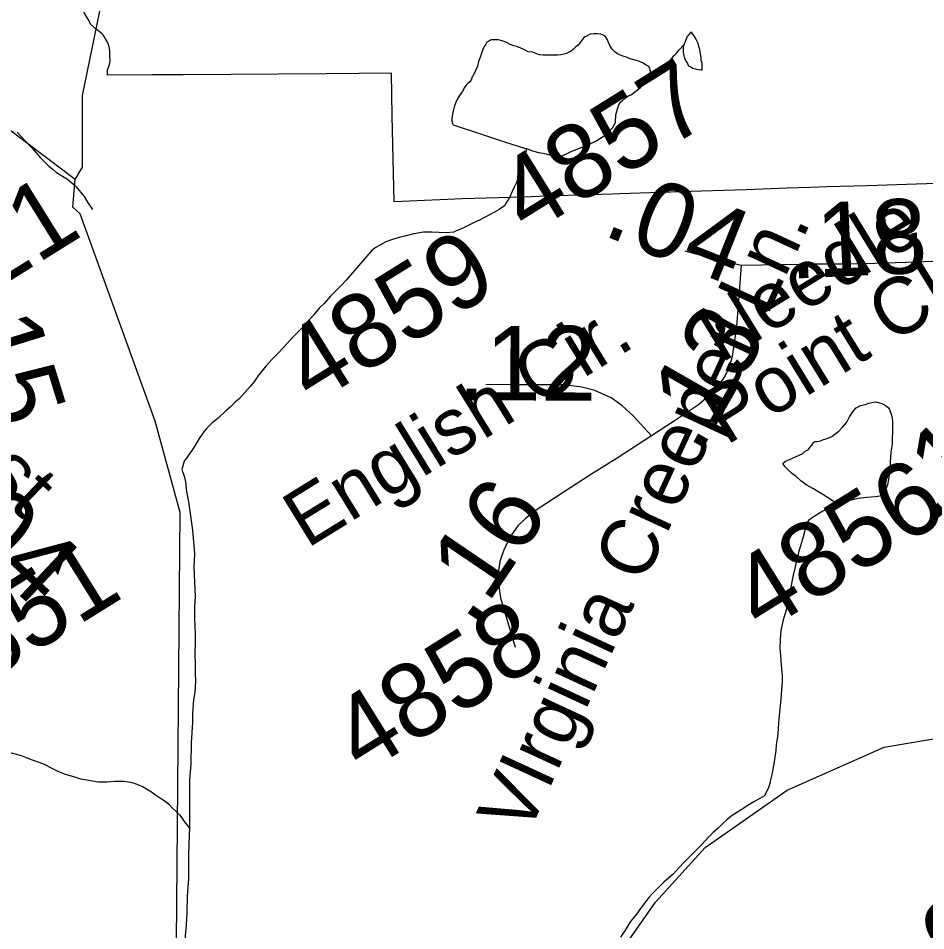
# Model space of a CAD drawing. Extents: x 2001466 to 31450019, y -30647475 to 847247.
# Drawn here: x 2068968 to 2072011, y 650626 to 653684 of the extents above; entities that cross this region are included whole.
import ezdxf

# ---------------------------------------------------------------- set-up
doc = ezdxf.new("R2010")
doc.units = 0
for name, color, linetype in [('Exist Boundary Political City Limit New', 7, 'Continuous'), ('Exist Hydrographic Creek Single Shore', 7, 'Continuous'), ('Exist Hydrographic Misc Water Feature', 7, 'Continuous'), ('Exist Road Secondary Mileage Hundredths English Label', 7, 'Continuous'), ('Exist Road Secondary Type 51 Attributed', 7, 'Continuous'), ('Exist Road Secondary Type 51 Label', 7, 'Continuous'), ('Exist Road Secondary Type 51 Number Label', 7, 'Continuous'), ('Map Preparation Boundary City Limit Buffer Line', 7, 'Continuous')]:
    doc.layers.add(name, color=color, linetype=linetype)

msp = doc.modelspace()

# ---------------------------------------------------------------- linework, layer by layer
at = {"layer": 'Exist Boundary Political City Limit New'}
msp.add_lwpolyline([(2072144.9, 653133.4), (2071814.6, 653123), (2071678.8, 653118.8), (2071621.8, 653116.9), (2071544.9, 653114.3), (2071408.2, 653109.7), (2071258.9, 653104.6), (2070985.2, 653095.4), (2070959.1, 653094.6), (2070774, 653088.7), (2070658.5, 653085), (2070455.8, 653078.6), (2070406.8, 653077), (2070228.1, 653068.8), (2070221.8, 653357.6), (2070219.8, 653500.4), (2070000, 653498.2), (2069520.5, 653494.9), (2069418, 653494.2), (2069266.8, 653493.1), (2069267.1, 653496), (2069267.2, 653507.2), (2069267.8, 653511.1), (2069271.8, 653522.5), (2069274.1, 653530.2), (2069275.8, 653540.6), (2069275, 653559), (2069275.1, 653567), (2069274.9, 653573.4), (2069273.8, 653583.4), (2069272.8, 653588.6), (2069269.5, 653599.1), (2069267.5, 653604), (2069252.4, 653628.2), (2069249.1, 653632.1), (2069245.2, 653635.7), (2069237.9, 653640.8), (2069231.1, 653645.8), (2069210.8, 653664.9), (2069208.8, 653667.5), (2069201, 653682.1), (2069187.9, 653704.5)], dxfattribs=at)
at = {"layer": 'Exist Hydrographic Creek Single Shore'}
for points in [[(2069158.8, 653143.3), (2068774.8, 653433.2), (2068566.9, 653493.3), (2068524.8, 653533.5), (2068449.8, 653741.7), (2068390.7, 654031.6), (2068164.7, 654482.4), (2068047.9, 654839.1), (2067988.8, 655165.1), (2067963.8, 655182), (2067871.9, 655531.6), (2067578.9, 656029.7), (2067586.9, 656114.8), (2067670, 656290.3), (2067662, 656447.9), (2067428, 656682.3), (2067310.9, 656756.9), (2067001.9, 657097.8), (2066968.9, 657170.7), (2066976.9, 657347.7), (2067034.9, 657513.8), (2067160, 657698.3)], [(2069158.8, 653143.3), (2069183.9, 653185.5), (2069183.9, 653425), (2069323.7, 654111.1), (2069580.8, 654817.8), (2069771.7, 654984.5), (2069937.8, 655286.3), (2069979.9, 655469.1), (2069978.8, 655803.8), (2069870, 656393.2), (2069835.9, 656436.6)], [(2069496.5, 650327.9), (2069510.7, 652027.3), (2069426.8, 652334.1), (2069175.9, 653028.2), (2069150.8, 653051.6), (2069158.8, 653143.3)]]:
    msp.add_lwpolyline(points, dxfattribs=at)
at = {"layer": 'Exist Hydrographic Misc Water Feature'}
for points in [[(2071085.7, 653496.7), (2071087.6, 653506.7), (2071085.5, 653514.7), (2071081.6, 653522.7), (2071073.6, 653526.7), (2071061.5, 653534.7), (2071047.6, 653540.7), (2071031.6, 653544.6), (2071019.5, 653548.6), (2071003.5, 653554.6), (2070991.6, 653558.6), (2070977.4, 653564.5), (2070969.4, 653570.5), (2070959.6, 653580.5), (2070951.4, 653592.5), (2070947.3, 653602.4), (2070943.4, 653612.4), (2070937.5, 653620.4), (2070931.3, 653626.4), (2070921.5, 653630.4), (2070909.4, 653632.3), (2070897.5, 653632.3), (2070885.4, 653630.3), (2070873.5, 653624.3), (2070865.5, 653620.3), (2070857.5, 653610.3), (2070853.4, 653604.3), (2070845.4, 653594.2), (2070837.6, 653588.2), (2070829.6, 653580.2), (2070821.6, 653574.2), (2070813.6, 653570.2), (2070805.6, 653566.1), (2070797.6, 653564.1), (2070787.6, 653562.1), (2070775.5, 653560.1), (2070765.4, 653560.1), (2070755.6, 653560.1), (2070741.4, 653560), (2070727.5, 653560), (2070715.6, 653562), (2070703.5, 653566), (2070691.6, 653570), (2070677.5, 653572), (2070665.6, 653577.9), (2070653.5, 653583.9), (2070639.5, 653589.8), (2070629.5, 653591.8), (2070617.6, 653595.8), (2070607.5, 653601.8), (2070597.5, 653605.8), (2070585.6, 653609.8), (2070577.6, 653611.7), (2070569.6, 653611.7), (2070559.5, 653611.7), (2070553.6, 653611.7), (2070549.5, 653609.7), (2070545.6, 653607.7), (2070539.5, 653603.7), (2070535.6, 653597.7), (2070529.6, 653589.7), (2070525.5, 653579.6), (2070521.6, 653567.6), (2070517.7, 653555.6), (2070511.6, 653539.6), (2070507.7, 653523.6), (2070503.6, 653513.7), (2070499.7, 653505.6), (2070495.8, 653497.6), (2070493.7, 653491.6), (2070489.8, 653487.6), (2070487.8, 653479.6), (2070481.8, 653471.6), (2070475.7, 653465.6), (2070469.7, 653459.6), (2070463.8, 653451.6), (2070455.8, 653437.5), (2070447.8, 653425.5), (2070443.9, 653419.5), (2070438, 653409.5), (2070433.9, 653399.5), (2070430, 653387.5), (2070426.1, 653373.5), (2070424, 653361.5), (2070422, 653349.5), (2070422, 653339.5), (2070424, 653331.5), (2070426.1, 653327.5), (2070450.1, 653319.6), (2070498, 653303.6), (2070568.2, 653279.8), (2070598.1, 653269.8), (2070644.2, 653256), (2070668.2, 653248), (2070672.1, 653248)], [(2071199.3, 653594.9), (2071197.5, 653586.9), (2071197.5, 653576.9), (2071197.5, 653568.9), (2071199.3, 653558.9), (2071201.6, 653550.9), (2071205.5, 653542.9), (2071211.6, 653533), (2071215.5, 653525), (2071223.5, 653521), (2071229.5, 653517), (2071243.6, 653513), (2071255.5, 653511), (2071261.4, 653511), (2071261.4, 653525), (2071261.4, 653533), (2071257.5, 653543), (2071257.3, 653553), (2071255.3, 653565.1), (2071253.4, 653579.1), (2071249.3, 653589), (2071247.3, 653599), (2071241.3, 653613), (2071235.2, 653623), (2071225.4, 653637), (2071221.3, 653636.9), (2071211.2, 653622.9), (2071205.5, 653608.9), (2071199.3, 653594.9)], [(2071085.7, 653496.7), (2071103.6, 653504.7), (2071115.4, 653512.8), (2071127.5, 653518.8), (2071139.4, 653526.8), (2071145.6, 653532.9), (2071151.5, 653538.9), (2071159.5, 653548.9), (2071167.3, 653558.9), (2071175.3, 653566.9), (2071181.5, 653574.9), (2071185.4, 653578.9), (2071199.3, 653594.9)], [(2070672.1, 653248), (2070692.2, 653240), (2070712.1, 653234.1), (2070728.1, 653232.1), (2070742, 653228.2), (2070756.2, 653224.2), (2070770.1, 653222.2), (2070780.2, 653220.2), (2070786.1, 653222.2), (2070794.1, 653224.2), (2070810.1, 653232.3), (2070824.1, 653238.3), (2070850.1, 653248.4), (2070864.1, 653254.4), (2070878, 653260.4), (2070891.9, 653266.4), (2070907.9, 653274.4), (2070923.9, 653284.5), (2070936, 653292.5), (2070946.1, 653302.5), (2070959.8, 653316.5), (2070966, 653326.5), (2070969.9, 653334.5), (2070969.9, 653344.5), (2070971.9, 653352.5), (2070971.9, 653360.5), (2070974, 653368.5), (2070975.8, 653376.5), (2070977.9, 653384.5), (2070981.8, 653394.5), (2070987.7, 653402.5), (2070993.8, 653408.6), (2070999.8, 653414.6), (2071011.7, 653422.6), (2071023.8, 653428.6), (2071033.8, 653436.7), (2071043.7, 653444.7), (2071053.7, 653452.6), (2071061.7, 653460.6), (2071067.7, 653468.6), (2071077.7, 653480.7), (2071085.7, 653492.7), (2071085.7, 653496.7)], [(2068964.4, 653302.8), (2068990.5, 653274.8), (2069014.5, 653248.9), (2069028.4, 653232.9), (2069042.6, 653216.9), (2069056.5, 653203), (2069070.7, 653189), (2069084.6, 653177), (2069096.7, 653167.1), (2069116.6, 653155.1), (2069132.6, 653145.1), (2069154.7, 653127.2), (2069162.7, 653119.2), (2069172.8, 653107.2), (2069188.8, 653087.2), (2069200.7, 653067.3), (2069216.9, 653043.3)], [(2070672.1, 653248), (2070666.2, 653220), (2070662.3, 653206), (2070654.3, 653180), (2070648.3, 653162), (2070644.2, 653150), (2070638.3, 653133.9), (2070630.3, 653118), (2070624.3, 653104), (2070616.3, 653085.9), (2070610.6, 653075.9), (2070604.5, 653067.9), (2070598.5, 653055.9), (2070580.5, 653043.8), (2070564.5, 653033.8), (2070548.5, 653025.8), (2070514.6, 653007.8), (2070496.6, 652999.7), (2070476.7, 652989.7), (2070460.7, 652981.6), (2070442.7, 652973.6), (2070436.7, 652971.6), (2070428.7, 652967.6)], [(2070428.7, 652967.6), (2070402.7, 652965.5), (2070354.7, 652967.4), (2070326.8, 652967.4), (2070294.8, 652961.3), (2070268.8, 652955.3), (2070244.8, 652949.2), (2070222.9, 652943.2), (2070200.7, 652935.2), (2070182.9, 652925.2), (2070164.8, 652915.2), (2070150.9, 652903.1), (2070136.9, 652887.1), (2070094.9, 652839), (2070067.2, 652806.9), (2070051.2, 652788.9), (2070031.1, 652768.9), (2070015.1, 652752.9), (2069993.2, 652728.8), (2069977.2, 652712.8), (2069959.4, 652690.8), (2069941.3, 652670.8), (2069919.4, 652646.7), (2069897.4, 652624.7), (2069877.5, 652602.7), (2069859.5, 652582.6), (2069835.7, 652558.6), (2069817.7, 652540.6), (2069797.6, 652518.5), (2069771.7, 652484.4), (2069757.8, 652464.5), (2069745.7, 652450.5), (2069727.9, 652430.4), (2069709.8, 652410.4), (2069693.8, 652396.3), (2069678, 652380.3), (2069664.1, 652368.3), (2069638, 652344.2), (2069616.1, 652326.2), (2069600.1, 652310.2), (2069590.1, 652298.2), (2069574.1, 652276.1), (2069566.3, 652262.1), (2069554.2, 652242.1), (2069536.3, 652216.1), (2069524.4, 652200.1), (2069516.4, 652172)], [(2071712.1, 652058.2), (2071666, 652088.1), (2071632, 652108.1), (2071611.9, 652120), (2071592, 652134), (2071576, 652148), (2071560, 652159.9), (2071547.9, 652171.9), (2071537.9, 652181.9), (2071531.9, 652191.9), (2071539.9, 652199.9), (2071551.8, 652203.9), (2071563.9, 652209.9), (2071573.9, 652213.9), (2071585.8, 652219.9), (2071597.9, 652226), (2071607.8, 652234), (2071615.8, 652238), (2071621.7, 652246), (2071629.7, 652254.1), (2071635.7, 652264.1), (2071639.8, 652266.1), (2071645.7, 652266.1), (2071657.8, 652268.1), (2071667.6, 652272.1), (2071679.7, 652276.1), (2071695.7, 652282.1), (2071705.6, 652290.2), (2071719.5, 652300.2), (2071731.6, 652314.2), (2071745.6, 652330.2), (2071755.4, 652348.2), (2071763.4, 652362.2), (2071769.6, 652370.2), (2071777.6, 652378.2), (2071791.5, 652386.3), (2071807.5, 652390.3), (2071819.4, 652394.4), (2071829.4, 652396.4), (2071843.4, 652398.4), (2071859.4, 652394.4), (2071869.4, 652390.4), (2071879.5, 652384.4), (2071885.4, 652378.5), (2071889.5, 652372.5), (2071895.5, 652354.5), (2071897.5, 652344.5), (2071899.6, 652330.5), (2071899.6, 652316.5), (2071899.6, 652298.5), (2071897.5, 652276.5), (2071897.7, 652256.5), (2071893.6, 652230.5), (2071891.8, 652196.6), (2071889.9, 652168.6), (2071885.8, 652138.6), (2071881.9, 652120.6), (2071876, 652102.5), (2071871.9, 652088.5), (2071870, 652084.5), (2071841.9, 652080.4), (2071812, 652078.4), (2071783.9, 652074.4), (2071766.1, 652070.3), (2071744.1, 652066.3), (2071728.1, 652062.2), (2071720.1, 652060.2), (2071712.1, 652058.2)], [(2069516.4, 652172), (2069524.4, 652150.1), (2069528.5, 652130.1), (2069532.4, 652098.1), (2069538.6, 652064.1), (2069544.5, 652024.2), (2069548.6, 651992.1), (2069552.7, 651968.2), (2069554.8, 651940.2), (2069556.8, 651918.2), (2069558.9, 651890.2), (2069557, 651844.2), (2069559.1, 651794.2), (2069561.1, 651745.8)], [(2071712.1, 652058.2), (2071688.2, 652044.2), (2071676.1, 652038.2), (2071666, 652032.1), (2071654.1, 652026.1), (2071648.2, 652022.1), (2071642.2, 652018.1), (2071636.3, 652014.1), (2071626.2, 652008.1), (2071618.2, 652002.1), (2071614.1, 651996.1), (2071610.2, 651986.1), (2071606.1, 651972.1), (2071598.3, 651942.1), (2071592.4, 651924), (2071584.4, 651894), (2071578.5, 651870), (2071566.6, 651818), (2071556.5, 651766), (2071550.8, 651738), (2071542.8, 651700), (2071532.9, 651668)], [(2069561.1, 651745.8), (2069559.3, 651712.3), (2069559.3, 651672.3), (2069561.4, 651620.3), (2069561.6, 651596.3), (2069559.5, 651552.3), (2069561.6, 651520.2), (2069561.6, 651492.3), (2069561.8, 651460.3), (2069559.7, 651426.3), (2069555.6, 651400.3), (2069551.9, 651354.3), (2069551.9, 651324.3), (2069548, 651256.3), (2069546.2, 651184.3), (2069544.1, 651158.3), (2069542.3, 651132.3), (2069542.3, 651106.3), (2069542.5, 651020.4), (2069542.5, 650992.4), (2069542.5, 650970.4)], [(2071532.9, 651668), (2071524.9, 651632), (2071522.9, 651602), (2071521, 651572), (2071523.1, 651550), (2071525.1, 651530), (2071527, 651504), (2071529.2, 651482), (2071529.2, 651460), (2071527.2, 651436), (2071525.3, 651416), (2071523.3, 651392), (2071519.4, 651346), (2071517.3, 651324), (2071515.5, 651302), (2071513.7, 651276.1), (2071509.6, 651250), (2071507.7, 651230), (2071501.8, 651192), (2071497.7, 651168), (2071495.8, 651154), (2071489.9, 651132), (2071487.8, 651120), (2071483.7, 651106), (2071470, 651078)], [(2070697, 649864.9), (2070730.6, 650053.8), (2070930.7, 650472.9), (2071104.8, 650722), (2071270.7, 650905.6), (2071545.6, 651096.9), (2071870.7, 651241.3), (2072161.6, 651291.1), (2072419.8, 651400.7), (2072527.6, 651398.4), (2072719.8, 651299.4), (2072870.7, 651158.6), (2072946.5, 651133.7)], [(2068936.2, 651225.2), (2068978.2, 651213.2), (2068994.2, 651207.3), (2069014.3, 651199.3), (2069030.3, 651193.4), (2069052.4, 651185.4), (2069082.4, 651169.4), (2069100.4, 651161.5), (2069122.3, 651151.6), (2069156.4, 651141.6), (2069176.3, 651135.6), (2069198.4, 651131.7), (2069236.3, 651125.8), (2069266.3, 651125.8), (2069290.3, 651127.9), (2069322.3, 651127.9), (2069344.4, 651123.9), (2069360.4, 651120), (2069384.4, 651110.1), (2069398.3, 651102.1), (2069414.3, 651092.1), (2069428.3, 651082.1), (2069448.4, 651068.2), (2069460.5, 651060.2), (2069472.4, 651050.2), (2069486.5, 651036.3), (2069498.4, 651024.3), (2069508.5, 651014.3), (2069516.4, 651004.3), (2069524.7, 650992.3), (2069542.5, 650970.4)], [(2071470, 651078), (2071454, 651069.9), (2071433.9, 651057.9), (2071414, 651045.9), (2071392.1, 651031.9), (2071358, 651009.8), (2071344.1, 650997.8), (2071328.1, 650983.7), (2071314.1, 650969.7), (2071298.1, 650955.7), (2071282.2, 650939.7), (2071258.4, 650913.6), (2071234.4, 650889.6), (2071222.3, 650877.6), (2071200.3, 650855.6), (2071182.5, 650837.5), (2071164.5, 650817.5), (2071132.5, 650789.4), (2071118.5, 650775.4), (2071106.6, 650763.3), (2071094.5, 650751.3), (2071082.6, 650737.3), (2071054.7, 650701.3), (2071040.8, 650681.3), (2071020.7, 650657.2), (2071004.7, 650631.2), (2070986.9, 650605.2)], [(2069542.5, 650970.4), (2069540.6, 650948.4), (2069538.8, 650880.4), (2069538.8, 650828.4), (2069538.8, 650800.4), (2069534.9, 650742.4), (2069533.1, 650688.4), (2069531.2, 650644.5), (2069527.1, 650610.5), (2069525.3, 650576.4), (2069523.2, 650544.4), (2069525.5, 650508.5), (2069525.5, 650480.5), (2069527.5, 650450.4), (2069529.6, 650414.4), (2069533.7, 650376.5), (2069539.6, 650334.5), (2069544.5, 650309.4)]]:
    msp.add_lwpolyline(points, dxfattribs=at)
at = {"layer": 'Exist Road Secondary Type 51 Attributed'}
for points in [[(2071391.6, 652855.7), (2071294.9, 652878.5), (2071204.1, 652903.7)], [(2072369.9, 652883), (2072261.8, 652874.4), (2072158.3, 652872.1), (2072094.7, 652871.1), (2071943.3, 652866.1), (2071840, 652862.6), (2071734.5, 652859.9), (2071640.6, 652859.6), (2071530.8, 652858.2), (2071391.6, 652855.7)], [(2071391.6, 652855.7), (2071383.8, 652752.5), (2071376, 652649.6), (2071361.7, 652550.6), (2071353.1, 652518.6), (2071337, 652484.2), (2071317.6, 652456.6), (2071293.1, 652427.7), (2071249.2, 652388.6), (2071167.7, 652335.3), (2071091.2, 652284.9)], [(2071091.2, 652284.9), (2071029.5, 652351.5), (2070991.5, 652386.8), (2070955.5, 652411.8), (2070901.2, 652437.2), (2070858, 652447.9), (2070797.1, 652455.8), (2070640.3, 652455.8), (2070535.3, 652457.3)], [(2071091.2, 652284.9), (2070976.4, 652209.5), (2070884, 652153.1), (2070798.2, 652096.8), (2070707.5, 652038.4), (2070668.9, 652008.2), (2070643.5, 651983.2), (2070622, 651952.8), (2070608.6, 651928), (2070594.8, 651899.4), (2070582.5, 651864), (2070577, 651824.4), (2070576, 651805.2), (2070585.4, 651741.4), (2070634.2, 651576.4)]]:
    msp.add_lwpolyline(points, dxfattribs=at)
at = {"layer": 'Map Preparation Boundary City Limit Buffer Line'}
msp.add_lwpolyline([(2072144.9, 653133.4), (2071814.6, 653123), (2071678.8, 653118.8), (2071621.8, 653116.9), (2071544.9, 653114.3), (2071408.2, 653109.7), (2071258.9, 653104.6), (2070985.2, 653095.4), (2070959.1, 653094.6), (2070774, 653088.7), (2070658.5, 653085), (2070455.8, 653078.6), (2070406.8, 653077), (2070228.1, 653068.8), (2070221.8, 653357.6), (2070219.8, 653500.4), (2070000, 653498.2), (2069520.5, 653494.9), (2069418, 653494.2), (2069266.8, 653493.1), (2069267.1, 653496), (2069267.2, 653507.2), (2069267.8, 653511.1), (2069271.8, 653522.5), (2069274.1, 653530.2), (2069275.8, 653540.6), (2069275, 653559), (2069275.1, 653567), (2069274.9, 653573.4), (2069273.8, 653583.4), (2069272.8, 653588.6), (2069269.5, 653599.1), (2069267.5, 653604), (2069252.4, 653628.2), (2069249.1, 653632.1), (2069245.2, 653635.7), (2069237.9, 653640.8), (2069231.1, 653645.8), (2069210.8, 653664.9), (2069208.8, 653667.5), (2069201, 653682.1), (2069187.9, 653704.5)], dxfattribs=at)

# ---------------------------------------------------------------- texts
at = {"layer": 'Exist Road Secondary Mileage Hundredths English Label'}
for s, rotation, p in [('.04', 338.3341, (2070921.6, 652959.6)), ('.18', 2.6397, (2071555.4, 652811)), ('.15', 287.1975, (2068758.4, 652742.6)), ('.13', 60.2591, (2071250.3, 652219.1)), ('.12', 359.8612, (2070441, 652403.8)), ('.19', 42.9904, (2072031.9, 651989.5)), ('.16', 55.8356, (2070490, 651643.2)), ('.04', 316.832, (2068685.6, 652018)), ('.16', 42.3469, (2071923.1, 650269.4))]:
    msp.add_text(s, height=250, rotation=rotation, dxfattribs=at).set_placement(p)
at = {"layer": 'Exist Road Secondary Type 51 Label'}
for s, rotation, p in [('Needle ', 31.5715, (2071323.6, 652526.2)), ('VIrginia Creeper Ln.', 65.2226, (2070673.9, 650938.9)), ('Fieldcrest', 316.3695, (2068186.7, 652763)), ('Point CIr.', 31.5715, (2071341.3, 652250.7)), ('English Cir.', 31.6676, (2069936.3, 651905.8))]:
    msp.add_text(s, height=190, rotation=rotation, dxfattribs=at).set_placement(p)
at = {"layer": 'Exist Road Secondary Type 51 Number Label'}
for s, p in [('4857', (2070677.1, 652953.6)), ('5521', (2068558.4, 652565.7)), ('4859', (2069955.5, 652385.6)), ('4856', (2071461.4, 651619.8)), ('4851', (2068695.1, 651353.4)), ('4858', (2070122.6, 651146.9))]:
    msp.add_text(s, height=250, rotation=31.918, dxfattribs=at).set_placement(p)

doc.saveas('drawing.dxf')
